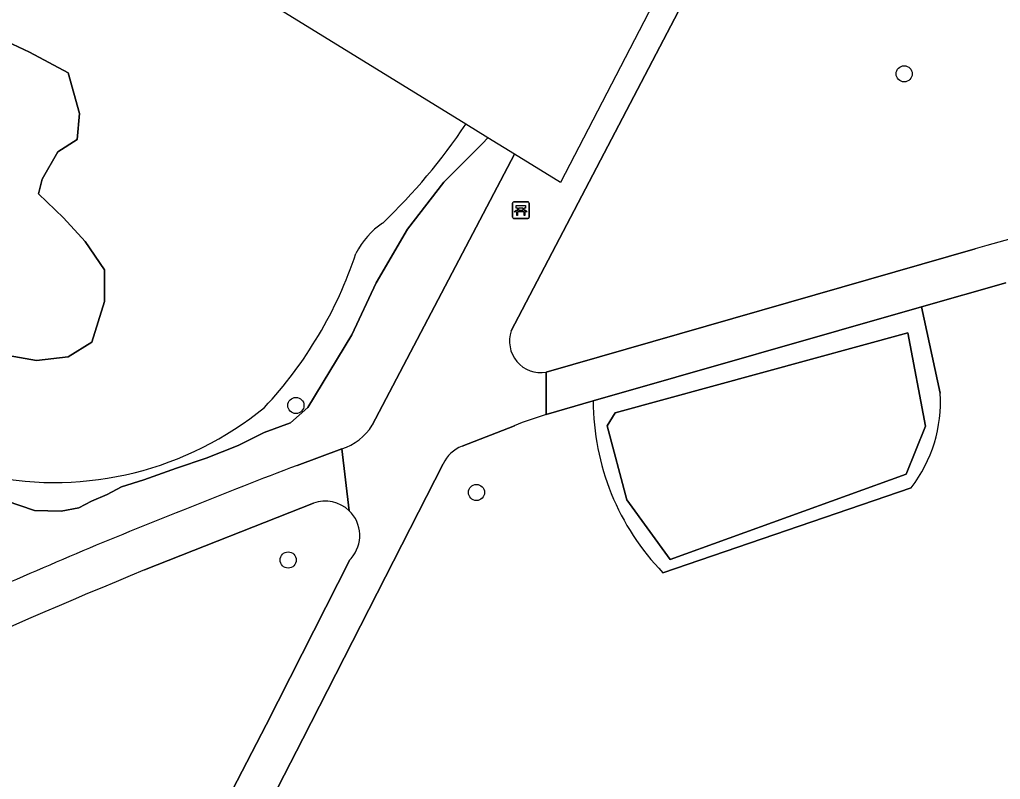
# Model space of a CAD drawing. Extents: x 159674 to 160531, y 382172 to 382904.
# Drawn here: x 160279.7 to 160339.1, y 382797.5 to 382843.5 of the extents above; entities that cross this region are included whole.
import ezdxf

# ---------------------------------------------------------------- set-up
doc = ezdxf.new("R2010")
doc.units = 0
for name, color, linetype in [('IMGEO_Bank', 7, 'Continuous'), ('IMGEO_Boom', 7, 'Continuous'), ('IMGEO_Gemengd_bos', 7, 'Continuous'), ('IMGEO_Groenvoorziening', 7, 'Continuous'), ('IMGEO_Meer_plas_ven_vijver', 7, 'Continuous'), ('IMGEO_Oever', 7, 'Continuous'), ('IMGEO_Voetpad_halfverhard', 7, 'Continuous')]:
    doc.layers.add(name, color=color, linetype=linetype)

msp = doc.modelspace()

# ---------------------------------------------------------------- linework, layer by layer
at = {"layer": 'IMGEO_Bank'}
for p, q in [((160309.554, 382831.54), (160309.554, 382832.381)), ((160309.554, 382832.381), (160309.554, 382831.54)), ((160309.629, 382832.465), (160310.47, 382832.465)), ((160310.47, 382832.465), (160309.629, 382832.465)), ((160310.554, 382832.39), (160310.554, 382831.549)), ((160310.554, 382831.549), (160310.554, 382832.39)), ((160310.251, 382831.863), (160309.858, 382831.863)), ((160309.863, 382831.971), (160309.863, 382832.077)), ((160309.907, 382832.077), (160309.907, 382831.971)), ((160310.195, 382832.083), (160309.913, 382832.083)), ((160309.913, 382831.965), (160310.195, 382831.965)), ((160310.201, 382831.971), (160310.201, 382832.077)), ((160310.245, 382832.077), (160310.245, 382831.971)), ((160310.479, 382831.465), (160309.638, 382831.465)), ((160309.638, 382831.465), (160310.479, 382831.465))]:
    msp.add_line(p, q, dxfattribs=at)
for points in [[(160309.857, 382832.083), (160309.771, 382832.083), (160309.771, 382832.244), (160310.334, 382832.244), (160310.334, 382832.083), (160310.251, 382832.083)], [(160309.801, 382831.863), (160309.659, 382831.863), (160309.771, 382831.965), (160309.857, 382831.965)], [(160309.851, 382831.856), (160309.851, 382831.649), (160309.808, 382831.649), (160309.808, 382831.856)], [(160310.251, 382831.965), (160310.334, 382831.965), (160310.446, 382831.863), (160310.307, 382831.863)], [(160310.301, 382831.856), (160310.301, 382831.649), (160310.257, 382831.649), (160310.257, 382831.856)]]:
    msp.add_lwpolyline(points, dxfattribs=at)
for centre, radius, start, end in [((160309.632, 382832.387), 0.0779, 92.4484, 184.28452), ((160309.632, 382832.387), 0.0779, 92.4484, 184.28452), ((160310.476, 382832.387), 0.0779, 2.4484, 94.28452), ((160310.476, 382832.387), 0.0779, 2.4484, 94.28452), ((160309.632, 382831.543), 0.0779, 182.4484, 274.28452), ((160309.632, 382831.543), 0.0779, 182.4484, 274.28452), ((160309.801, 382831.856), 0.00671, 2.89567, 87.10433), ((160309.858, 382831.856), 0.00671, 92.89567, 177.10433), ((160309.856, 382832.076), 0.00671, 2.89567, 87.10433), ((160309.856, 382831.972), 0.00671, 272.89567, 357.10433), ((160309.913, 382832.076), 0.00671, 92.89567, 177.10433), ((160309.913, 382831.972), 0.00671, 182.89567, 267.10433), ((160310.195, 382832.076), 0.00671, 2.89567, 87.10433), ((160310.195, 382831.972), 0.00671, 272.89567, 357.10433), ((160310.252, 382832.076), 0.00671, 92.89567, 177.10433), ((160310.252, 382831.972), 0.00671, 182.89567, 267.10433), ((160310.25, 382831.856), 0.00671, 2.89567, 87.10433), ((160310.307, 382831.856), 0.00671, 92.89567, 177.10433), ((160310.476, 382831.543), 0.0779, 272.4484, 4.28452), ((160310.476, 382831.543), 0.0779, 272.4484, 4.28452)]:
    msp.add_arc(centre, radius, start, end, dxfattribs=at)
at = {"layer": 'IMGEO_Boom'}
for centre in [(160333.256, 382840.223), (160296.439, 382820.141), (160307.367, 382814.872), (160295.972, 382810.783)]:
    msp.add_circle(centre, 0.489, dxfattribs=at)
at = {"layer": 'IMGEO_Gemengd_bos'}
for points in [[(160357.991, 382886.728), (160340.269, 382883.563), (160309.477, 382824.651)], [(160311.584, 382822.164), (160337.544, 382829.621)]]:
    msp.add_lwpolyline(points, dxfattribs=at)
for centre, radius, start, end in [((160455.202, 382416.579), 429.473, 102.70953, 105.89995), ((160311.251, 382824.018), 1.883, 160.34422, 280.19868)]:
    msp.add_arc(centre, radius, start, end, dxfattribs=at)
at = {"layer": 'IMGEO_Groenvoorziening'}
for points in [[(160277.507, 382823.419), (160280.731, 382822.87), (160282.651, 382823.076), (160284.092, 382823.967), (160284.846, 382826.436), (160284.846, 382828.357), (160283.68, 382830.072), (160282.377, 382831.512), (160280.868, 382832.952), (160281.074, 382833.844), (160282.034, 382835.49), (160283.2, 382836.244), (160283.337, 382837.822), (160282.651, 382840.291), (160280.319, 382841.526), (160278.605, 382842.349)], [(160308.06, 382836.348), (160307.732, 382835.999), (160305.392, 382833.67), (160303.194, 382830.818), (160301.299, 382827.561), (160299.825, 382824.408), (160297.16, 382820.007), (160296.105, 382819.085), (160294.509, 382818.496), (160292.938, 382817.725), (160291.001, 382816.945), (160289.215, 382816.34), (160287.238, 382815.632), (160285.881, 382815.218), (160285.024, 382814.757), (160284.071, 382814.343), (160283.293, 382813.946), (160282.229, 382813.746), (160280.618, 382813.785), (160278.91, 382814.363)], [(160301.057, 382818.94), (160309.679, 382835.349), (160308.06, 382836.348)], [(160339.418, 382827.572), (160334.313, 382826.109), (160335.432, 382820.893)], [(160334.313, 382826.109), (160314.433, 382820.411)], [(160335.432, 382820.893), (160334.313, 382826.109)], [(160314.433, 382820.411), (160311.59, 382819.596)], [(160309.66, 382818.916), (160306.493, 382817.674)], [(160296.517, 382816.511), (160299.223, 382817.512)], [(160305.348, 382816.612), (160296.858, 382799.95), (160292.717, 382791.909)], [(160333.688, 382815.162), (160318.651, 382810.014)], [(160318.651, 382810.014), (160333.688, 382815.162)], [(160297.503, 382814.223), (160287.281, 382810.18)], [(160290.571, 382792.938), (160294.641, 382800.805), (160299.706, 382810.799), (160299.78, 382810.878)]]:
    msp.add_lwpolyline(points, dxfattribs=at)
for points in [[(160315.77, 382819.689), (160315.286, 382818.909), (160316.475, 382814.419), (160319.088, 382810.818), (160333.367, 382815.984), (160334.54, 382818.884), (160333.483, 382824.534)], [(160315.77, 382819.689), (160333.483, 382824.534), (160334.54, 382818.884), (160333.367, 382815.984), (160319.088, 382810.818), (160316.475, 382814.419), (160315.286, 382818.909)]]:
    msp.add_lwpolyline(points, close=True, dxfattribs=at)
for centre, radius, start, end in [((160326.94, 382820.346), 8.51, 322.46643, 3.68252), ((160326.94, 382820.346), 8.51, 322.46643, 3.68252), ((160329.4, 382820.429), 14.967, 180.06884, 224.09535), ((160329.4, 382820.429), 14.967, 180.06884, 224.09535), ((160319.745, 382793.37), 27.465, 107.27403, 111.54392), ((160298.238, 382820.669), 3.307, 287.33059, 328.47991), ((160307.27, 382815.688), 2.133, 111.37373, 154.31878), ((160471.461, 382359.053), 489.769, 110.92811, 112.56196), ((160298.218, 382812.264), 2.085, 46.18728, 110.06216), ((160298.22, 382812.262), 2.085, 318.40946, 46.26516), ((160452.113, 382414.778), 430.899, 113.0292, 114.88913), ((160413.363, 382501.884), 333.081, 112.24281, 117.39015)]:
    msp.add_arc(centre, radius, start, end, dxfattribs=at)
at = {"layer": 'IMGEO_Meer_plas_ven_vijver'}
for points in [[(160306.728, 382837.171), (160289.261, 382847.952)], [(160278.605, 382842.349), (160280.319, 382841.526), (160282.651, 382840.291), (160283.337, 382837.822), (160283.2, 382836.244), (160282.034, 382835.49), (160281.074, 382833.844), (160280.868, 382832.952), (160282.377, 382831.512), (160283.68, 382830.072), (160284.846, 382828.357), (160284.846, 382826.436), (160284.092, 382823.967), (160282.651, 382823.076), (160280.731, 382822.87), (160277.507, 382823.419)]]:
    msp.add_lwpolyline(points, dxfattribs=at)
for centre, radius, start, end in [((160276.697, 382857.325), 36.167, 313.71487, 326.13378), ((160304.391, 382827.176), 4.833, 123.96699, 153.26425), ((160276.02, 382837.325), 25.342, 316.93534, 341.65699), ((160281.806, 382835.566), 20.091, 258.61374, 309.31173)]:
    msp.add_arc(centre, radius, start, end, dxfattribs=at)
at = {"layer": 'IMGEO_Oever'}
for points in [[(160308.06, 382836.348), (160306.728, 382837.171)], [(160278.91, 382814.363), (160280.618, 382813.785), (160282.229, 382813.746), (160283.293, 382813.946), (160284.071, 382814.343), (160285.024, 382814.757), (160285.881, 382815.218), (160287.238, 382815.632), (160289.215, 382816.34), (160291.001, 382816.945), (160292.938, 382817.725), (160294.509, 382818.496), (160296.105, 382819.085), (160297.16, 382820.007), (160299.825, 382824.408), (160301.299, 382827.561), (160303.194, 382830.818), (160305.392, 382833.67), (160307.732, 382835.999), (160308.06, 382836.348)]]:
    msp.add_lwpolyline(points, dxfattribs=at)
for centre, radius, start, end in [((160276.697, 382857.325), 36.167, 313.71487, 326.13378), ((160304.391, 382827.176), 4.833, 123.96699, 153.26425), ((160276.02, 382837.325), 25.342, 316.93534, 341.65699), ((160281.806, 382835.566), 20.091, 258.61374, 309.31173)]:
    msp.add_arc(centre, radius, start, end, dxfattribs=at)
at = {"layer": 'IMGEO_Voetpad_halfverhard'}
for points in [[(160309.477, 382824.651), (160340.269, 382883.563), (160357.991, 382886.728), (160355.328, 382888.737), (160341.747, 382886.351), (160346.174, 382894.797), (160345.135, 382895.431), (160344.64, 382895.73), (160344.637, 382895.732), (160312.445, 382833.642), (160309.679, 382835.349)], [(160309.679, 382835.349), (160301.057, 382818.94)], [(160337.544, 382829.621), (160311.584, 382822.164), (160311.59, 382819.596), (160314.433, 382820.411), (160334.313, 382826.109), (160339.418, 382827.572)], [(160311.59, 382819.596), (160311.584, 382822.164)], [(160306.493, 382817.674), (160309.66, 382818.916)], [(160299.662, 382813.769), (160299.223, 382817.512), (160296.517, 382816.511)], [(160299.223, 382817.512), (160299.662, 382813.769)], [(160292.717, 382791.909), (160296.858, 382799.95), (160305.348, 382816.612)], [(160287.281, 382810.18), (160297.503, 382814.223)], [(160299.78, 382810.878), (160299.706, 382810.799), (160294.641, 382800.805), (160290.571, 382792.938)]]:
    msp.add_lwpolyline(points, dxfattribs=at)
for centre, radius, start, end in [((160455.202, 382416.579), 429.473, 102.70953, 105.89995), ((160311.251, 382824.018), 1.883, 160.34422, 280.19868), ((160319.745, 382793.37), 27.465, 107.27403, 111.54392), ((160298.238, 382820.669), 3.307, 287.33059, 328.47991), ((160307.27, 382815.688), 2.133, 111.37373, 154.31878), ((160471.461, 382359.053), 489.769, 110.92811, 112.56196), ((160298.218, 382812.264), 2.085, 46.18728, 110.06216), ((160298.22, 382812.262), 2.085, 318.40946, 46.26516), ((160452.113, 382414.778), 430.899, 113.0292, 114.88913), ((160413.363, 382501.884), 333.081, 112.24281, 117.39015)]:
    msp.add_arc(centre, radius, start, end, dxfattribs=at)

doc.saveas('drawing.dxf')
